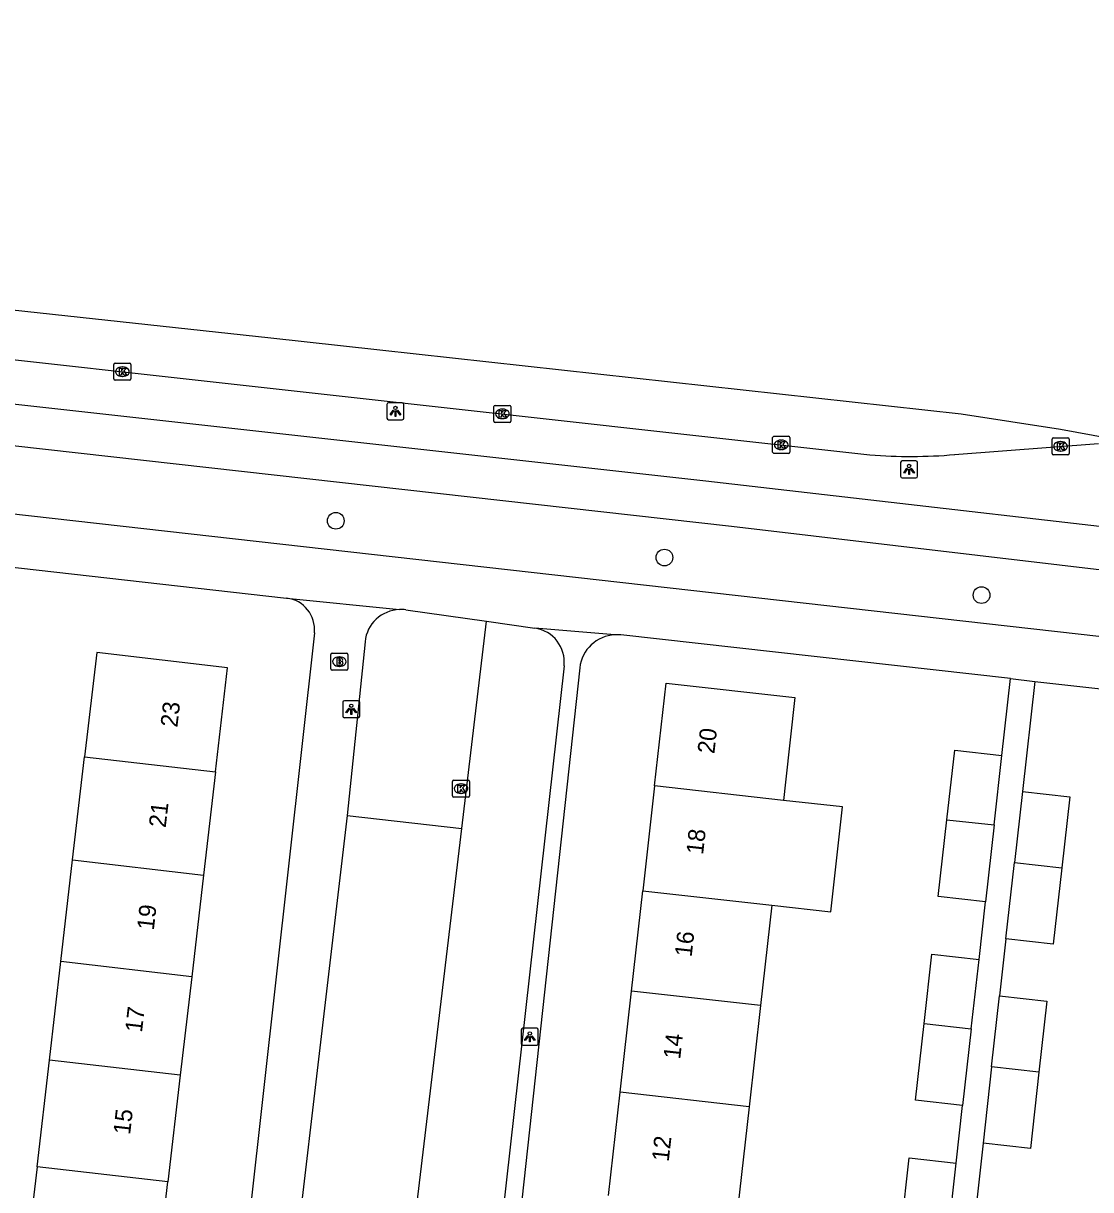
# Model space of a CAD drawing. Extents: x 161928 to 163055, y 386475 to 387428.
# Drawn here: x 162248.6 to 162311.1, y 387352.1 to 387420.5 of the extents above; entities that cross this region are included whole.
import ezdxf

# ---------------------------------------------------------------- set-up
doc = ezdxf.new("R2010")
doc.units = 0
for name, color, linetype in [('IMGEO_Boom', 7, 'Continuous'), ('IMGEO_Brandkraan', 7, 'Continuous'), ('IMGEO_Fietspad_gesloten', 7, 'Continuous'), ('IMGEO_Kolk', 7, 'Continuous'), ('IMGEO_Lichtpunt', 7, 'Continuous'), ('IMGEO_Pand', 7, 'Continuous'), ('IMGEO_Pand_nummerreeks', 7, 'Continuous'), ('IMGEO_Parkeervlak_open', 7, 'Continuous'), ('IMGEO_Rijbaan_lokaal_gesloten', 7, 'Continuous'), ('IMGEO_Rijbaan_lokaal_open', 7, 'Continuous'), ('IMGEO_Voetpad_open', 7, 'Continuous')]:
    doc.layers.add(name, color=color, linetype=linetype)

msp = doc.modelspace()

# ---------------------------------------------------------------- linework, layer by layer
at = {"layer": 'IMGEO_Boom'}
for centre in [(162266.89, 387391.321), (162286.155, 387389.167), (162304.746, 387386.966)]:
    msp.add_circle(centre, 0.489, dxfattribs=at)
at = {"layer": 'IMGEO_Brandkraan'}
for p, q in [((162266.598, 387382.639), (162266.598, 387383.491)), ((162266.673, 387383.565), (162267.525, 387383.565)), ((162267.599, 387383.491), (162267.599, 387382.639)), ((162267.109, 387382.785), (162267.084, 387382.785)), ((162267.086, 387383.345), (162267.111, 387383.345)), ((162267.525, 387382.565), (162266.673, 387382.565))]:
    msp.add_line(p, q, dxfattribs=at)
for points in [[(162266.598, 387382.639), (162266.598, 387383.491)], [(162266.673, 387383.565), (162267.525, 387383.565)], [(162267.599, 387383.491), (162267.599, 387382.639)], [(162266.946, 387383.265), (162266.946, 387382.865), (162267.159, 387382.865)], [(162267.177, 387383.265), (162266.946, 387383.265)], [(162267.125, 387383.184), (162267.071, 387383.184), (162267.071, 387383.108)], [(162267.071, 387383.108), (162267.124, 387383.108)], [(162267.133, 387383.032), (162267.071, 387383.032), (162267.071, 387382.951)], [(162267.071, 387382.951), (162267.133, 387382.951)], [(162267.525, 387382.565), (162266.673, 387382.565)]]:
    msp.add_lwpolyline(points, dxfattribs=at)
for centre, radius, start, end in [((162266.675, 387383.489), 0.0765, 91.55205, 178.44795), ((162266.675, 387383.489), 0.0765, 91.55205, 178.44795), ((162267.523, 387383.489), 0.0765, 1.55205, 88.44795), ((162267.523, 387383.489), 0.0765, 1.55205, 88.44795), ((162267.126, 387383.146), 0.0379, 267.82845, 90.93552), ((162267.134, 387382.991), 0.0404, 269.87594, 90.50774), ((162267.165, 387383.116), 0.251, 268.66757, 293.53466), ((162267.181, 387383.12), 0.145, 59.4692, 91.53667), ((162267.206, 387383.167), 0.0922, 285.51372, 58.15012), ((162267.211, 387382.975), 0.105, 301.31148, 78.98903), ((162266.675, 387382.641), 0.0765, 181.55205, 268.44795), ((162266.675, 387382.641), 0.0765, 181.55205, 268.44795), ((162267.523, 387382.641), 0.0765, 271.55205, 358.44795), ((162267.523, 387382.641), 0.0765, 271.55205, 358.44795)]:
    msp.add_arc(centre, radius, start, end, dxfattribs=at)
for centre, major_axis, ratio, start_param, end_param in [((162267.085, 387383.065), (-0.387, 0.002), 0.722429, 4.712389, 7.853982), ((162267.11, 387383.065), (-0.39, 0.002), 0.717154, 1.570796, 4.712389)]:
    msp.add_ellipse(centre, major_axis=major_axis, ratio=ratio, start_param=start_param, end_param=end_param, dxfattribs=at)
at = {"layer": 'IMGEO_Fietspad_gesloten'}
for points in [[(162322.527, 387389.735), (162288.589, 387393.646), (162231.936, 387399.937)], [(162234.54, 387397.247), (162290.078, 387391.01), (162323.737, 387387.033)]]:
    msp.add_lwpolyline(points, dxfattribs=at)
at = {"layer": 'IMGEO_Kolk'}
for p, q in [((162253.882, 387399.635), (162253.882, 387400.487)), ((162253.957, 387400.561), (162254.809, 387400.561)), ((162254.883, 387400.487), (162254.883, 387399.635)), ((162254.393, 387399.781), (162254.368, 387399.781)), ((162254.37, 387400.341), (162254.395, 387400.341)), ((162254.809, 387399.561), (162253.957, 387399.561)), ((162276.156, 387397.162), (162276.156, 387398.014)), ((162276.231, 387398.088), (162277.083, 387398.088)), ((162276.644, 387397.868), (162276.669, 387397.868)), ((162277.157, 387398.014), (162277.157, 387397.162)), ((162277.083, 387397.088), (162276.231, 387397.088)), ((162276.667, 387397.308), (162276.642, 387397.308)), ((162292.5, 387395.348), (162292.5, 387396.2)), ((162292.575, 387396.274), (162293.427, 387396.274)), ((162292.988, 387396.054), (162293.013, 387396.054)), ((162293.501, 387396.2), (162293.501, 387395.348)), ((162308.876, 387395.258), (162308.876, 387396.11)), ((162308.951, 387396.184), (162309.803, 387396.184)), ((162309.364, 387395.964), (162309.389, 387395.964)), ((162309.877, 387396.11), (162309.877, 387395.258)), ((162293.427, 387395.274), (162292.575, 387395.274)), ((162293.011, 387395.494), (162292.986, 387395.494)), ((162309.803, 387395.184), (162308.951, 387395.184)), ((162309.387, 387395.404), (162309.362, 387395.404)), ((162273.733, 387375.193), (162273.733, 387376.045)), ((162273.808, 387376.119), (162274.66, 387376.119)), ((162274.221, 387375.899), (162274.246, 387375.899)), ((162274.734, 387376.045), (162274.734, 387375.193)), ((162274.244, 387375.339), (162274.219, 387375.339)), ((162274.66, 387375.119), (162273.808, 387375.119))]:
    msp.add_line(p, q, dxfattribs=at)
for points in [[(162253.882, 387399.635), (162253.882, 387400.487)], [(162253.957, 387400.561), (162254.809, 387400.561)], [(162254.883, 387400.487), (162254.883, 387399.635)], [(162254.203, 387400.261), (162254.326, 387400.261), (162254.326, 387400.11), (162254.456, 387400.261), (162254.62, 387400.261), (162254.474, 387400.11), (162254.627, 387399.861), (162254.475, 387399.861), (162254.39, 387400.025), (162254.326, 387399.958), (162254.326, 387399.861), (162254.203, 387399.861), (162254.203, 387400.261)], [(162254.809, 387399.561), (162253.957, 387399.561)], [(162276.156, 387397.162), (162276.156, 387398.014)], [(162276.231, 387398.088), (162277.083, 387398.088)], [(162276.477, 387397.788), (162276.6, 387397.788), (162276.6, 387397.637), (162276.73, 387397.788), (162276.894, 387397.788), (162276.748, 387397.637), (162276.901, 387397.388), (162276.749, 387397.388), (162276.664, 387397.552), (162276.6, 387397.485), (162276.6, 387397.388), (162276.477, 387397.388), (162276.477, 387397.788)], [(162277.157, 387398.014), (162277.157, 387397.162)], [(162277.083, 387397.088), (162276.231, 387397.088)], [(162292.5, 387395.348), (162292.5, 387396.2)], [(162292.575, 387396.274), (162293.427, 387396.274)], [(162292.821, 387395.974), (162292.944, 387395.974), (162292.944, 387395.823), (162293.074, 387395.974), (162293.238, 387395.974), (162293.092, 387395.823), (162293.245, 387395.574), (162293.093, 387395.574), (162293.008, 387395.738), (162292.944, 387395.671), (162292.944, 387395.574), (162292.821, 387395.574), (162292.821, 387395.974)], [(162293.501, 387396.2), (162293.501, 387395.348)], [(162308.876, 387395.258), (162308.876, 387396.11)], [(162308.951, 387396.184), (162309.803, 387396.184)], [(162309.197, 387395.884), (162309.32, 387395.884), (162309.32, 387395.733), (162309.45, 387395.884), (162309.614, 387395.884), (162309.468, 387395.733), (162309.621, 387395.484), (162309.469, 387395.484), (162309.384, 387395.648), (162309.32, 387395.581), (162309.32, 387395.484), (162309.197, 387395.484), (162309.197, 387395.884)], [(162309.877, 387396.11), (162309.877, 387395.258)], [(162293.427, 387395.274), (162292.575, 387395.274)], [(162309.803, 387395.184), (162308.951, 387395.184)], [(162273.733, 387375.193), (162273.733, 387376.045)], [(162273.808, 387376.119), (162274.66, 387376.119)], [(162274.734, 387376.045), (162274.734, 387375.193)], [(162274.054, 387375.819), (162274.177, 387375.819), (162274.177, 387375.668), (162274.307, 387375.819), (162274.471, 387375.819), (162274.325, 387375.668), (162274.478, 387375.419), (162274.326, 387375.419), (162274.241, 387375.583), (162274.177, 387375.516), (162274.177, 387375.419), (162274.054, 387375.419), (162274.054, 387375.819)], [(162274.66, 387375.119), (162273.808, 387375.119)]]:
    msp.add_lwpolyline(points, dxfattribs=at)
for centre, start, end in [((162253.959, 387400.485), 91.55205, 178.44795), ((162253.959, 387400.485), 91.55205, 178.44795), ((162254.807, 387400.485), 1.55205, 88.44795), ((162254.807, 387400.485), 1.55205, 88.44795), ((162253.959, 387399.637), 181.55205, 268.44795), ((162253.959, 387399.637), 181.55205, 268.44795), ((162254.807, 387399.637), 271.55205, 358.44795), ((162254.807, 387399.637), 271.55205, 358.44795), ((162276.233, 387398.012), 91.55205, 178.44795), ((162276.233, 387398.012), 91.55205, 178.44795), ((162277.081, 387398.012), 1.55205, 88.44795), ((162277.081, 387398.012), 1.55205, 88.44795), ((162276.233, 387397.164), 181.55205, 268.44795), ((162276.233, 387397.164), 181.55205, 268.44795), ((162277.081, 387397.164), 271.55205, 358.44795), ((162277.081, 387397.164), 271.55205, 358.44795), ((162292.577, 387396.198), 91.55205, 178.44795), ((162292.577, 387396.198), 91.55205, 178.44795), ((162293.425, 387396.198), 1.55205, 88.44795), ((162293.425, 387396.198), 1.55205, 88.44795), ((162308.953, 387396.108), 91.55205, 178.44795), ((162308.953, 387396.108), 91.55205, 178.44795), ((162309.801, 387396.108), 1.55205, 88.44795), ((162309.801, 387396.108), 1.55205, 88.44795), ((162292.577, 387395.35), 181.55205, 268.44795), ((162292.577, 387395.35), 181.55205, 268.44795), ((162293.425, 387395.35), 271.55205, 358.44795), ((162293.425, 387395.35), 271.55205, 358.44795), ((162308.953, 387395.26), 181.55205, 268.44795), ((162308.953, 387395.26), 181.55205, 268.44795), ((162309.801, 387395.26), 271.55205, 358.44795), ((162309.801, 387395.26), 271.55205, 358.44795), ((162273.81, 387376.043), 91.55205, 178.44795), ((162273.81, 387376.043), 91.55205, 178.44795), ((162274.658, 387376.043), 1.55205, 88.44795), ((162274.658, 387376.043), 1.55205, 88.44795), ((162273.81, 387375.195), 181.55205, 268.44795), ((162273.81, 387375.195), 181.55205, 268.44795), ((162274.658, 387375.195), 271.55205, 358.44795), ((162274.658, 387375.195), 271.55205, 358.44795)]:
    msp.add_arc(centre, 0.0765, start, end, dxfattribs=at)
for centre, major_axis, ratio, start_param, end_param in [((162254.369, 387400.061), (-0.387, 0.002), 0.722429, 4.712389, 7.853982), ((162254.394, 387400.061), (-0.39, 0.002), 0.717154, 1.570796, 4.712389), ((162276.643, 387397.588), (-0.387, 0.002), 0.722429, 4.712389, 7.853982), ((162276.668, 387397.588), (-0.39, 0.002), 0.717154, 1.570796, 4.712389), ((162292.987, 387395.774), (-0.387, 0.002), 0.722429, 4.712389, 7.853982), ((162293.012, 387395.774), (-0.39, 0.002), 0.717154, 1.570796, 4.712389), ((162309.363, 387395.684), (-0.387, 0.002), 0.722429, 4.712389, 7.853982), ((162309.388, 387395.684), (-0.39, 0.002), 0.717154, 1.570796, 4.712389), ((162274.22, 387375.619), (-0.387, 0.002), 0.722429, 4.712389, 7.853982), ((162274.245, 387375.619), (-0.39, 0.002), 0.717154, 1.570796, 4.712389)]:
    msp.add_ellipse(centre, major_axis=major_axis, ratio=ratio, start_param=start_param, end_param=end_param, dxfattribs=at)
at = {"layer": 'IMGEO_Lichtpunt'}
for p, q in [((162269.886, 387398.143), (162269.886, 387397.336)), ((162269.886, 387398.143), (162269.886, 387397.336)), ((162270.788, 387398.238), (162269.98, 387398.238)), ((162270.788, 387398.238), (162269.98, 387398.238)), ((162270.882, 387397.336), (162270.882, 387398.143)), ((162270.882, 387397.336), (162270.882, 387398.143)), ((162269.98, 387397.242), (162270.788, 387397.242)), ((162269.98, 387397.242), (162270.788, 387397.242)), ((162299.997, 387394.737), (162299.997, 387393.93)), ((162299.997, 387394.737), (162299.997, 387393.93)), ((162300.899, 387394.832), (162300.091, 387394.832)), ((162300.899, 387394.832), (162300.091, 387394.832)), ((162300.993, 387393.93), (162300.993, 387394.737)), ((162300.993, 387393.93), (162300.993, 387394.737)), ((162300.091, 387393.836), (162300.899, 387393.836)), ((162300.091, 387393.836), (162300.899, 387393.836)), ((162267.299, 387380.682), (162267.299, 387379.875)), ((162267.299, 387380.682), (162267.299, 387379.875)), ((162268.201, 387380.777), (162267.393, 387380.777)), ((162268.201, 387380.777), (162267.393, 387380.777)), ((162268.295, 387379.875), (162268.295, 387380.682)), ((162268.295, 387379.875), (162268.295, 387380.682)), ((162267.393, 387379.781), (162268.201, 387379.781)), ((162267.393, 387379.781), (162268.201, 387379.781)), ((162277.765, 387361.476), (162277.765, 387360.669)), ((162277.765, 387361.476), (162277.765, 387360.669)), ((162278.667, 387361.571), (162277.859, 387361.571)), ((162278.667, 387361.571), (162277.859, 387361.571)), ((162278.761, 387360.669), (162278.761, 387361.476)), ((162278.761, 387360.669), (162278.761, 387361.476)), ((162277.859, 387360.575), (162278.667, 387360.575)), ((162277.859, 387360.575), (162278.667, 387360.575))]:
    msp.add_line(p, q, dxfattribs=at)
for points in [[(162270.26, 387397.807), (162270.299, 387397.779), (162270.111, 387397.517), (162270.073, 387397.544), (162270.26, 387397.807)], [(162270.362, 387397.759), (162270.409, 387397.759), (162270.409, 387397.437), (162270.362, 387397.437), (162270.362, 387397.759)], [(162270.472, 387397.779), (162270.51, 387397.806), (162270.697, 387397.544), (162270.658, 387397.516), (162270.472, 387397.779)], [(162300.371, 387394.401), (162300.41, 387394.373), (162300.222, 387394.111), (162300.184, 387394.138), (162300.371, 387394.401)], [(162300.473, 387394.353), (162300.52, 387394.353), (162300.52, 387394.031), (162300.473, 387394.031), (162300.473, 387394.353)], [(162300.583, 387394.373), (162300.621, 387394.4), (162300.808, 387394.138), (162300.769, 387394.11), (162300.583, 387394.373)], [(162267.673, 387380.346), (162267.712, 387380.318), (162267.524, 387380.056), (162267.486, 387380.083), (162267.673, 387380.346)], [(162267.775, 387380.298), (162267.822, 387380.298), (162267.822, 387379.976), (162267.775, 387379.976), (162267.775, 387380.298)], [(162267.885, 387380.318), (162267.923, 387380.345), (162268.11, 387380.083), (162268.071, 387380.055), (162267.885, 387380.318)], [(162278.139, 387361.14), (162278.178, 387361.112), (162277.99, 387360.85), (162277.952, 387360.877), (162278.139, 387361.14)], [(162278.241, 387361.092), (162278.288, 387361.092), (162278.288, 387360.77), (162278.241, 387360.77), (162278.241, 387361.092)], [(162278.351, 387361.112), (162278.389, 387361.139), (162278.576, 387360.877), (162278.537, 387360.849), (162278.351, 387361.112)]]:
    msp.add_lwpolyline(points, dxfattribs=at)
for centre in [(162270.385, 387397.941), (162300.496, 387394.535), (162267.798, 387380.48), (162278.264, 387361.274)]:
    msp.add_circle(centre, 0.0994, dxfattribs=at)
for centre, start, end in [((162269.98, 387398.143), 90, 180), ((162269.98, 387398.143), 90, 180), ((162270.788, 387398.143), 0, 90), ((162270.788, 387398.143), 0, 90), ((162269.98, 387397.336), 180, 270), ((162269.98, 387397.336), 180, 270), ((162270.788, 387397.336), 270, 0), ((162270.788, 387397.336), 270, 360), ((162300.091, 387394.737), 90, 180), ((162300.091, 387394.737), 90, 180), ((162300.899, 387394.737), 0, 90), ((162300.899, 387394.737), 0, 90), ((162300.091, 387393.93), 180, 270), ((162300.091, 387393.93), 180, 270), ((162300.899, 387393.93), 270, 0), ((162300.899, 387393.93), 270, 360), ((162267.393, 387380.682), 90, 180), ((162267.393, 387380.682), 90, 180), ((162268.201, 387380.682), 0, 90), ((162268.201, 387380.682), 0, 90), ((162267.393, 387379.875), 180, 270), ((162267.393, 387379.875), 180, 270), ((162268.201, 387379.875), 270, 0), ((162268.201, 387379.875), 270, 360), ((162277.859, 387361.476), 90, 180), ((162277.859, 387361.476), 90, 180), ((162278.667, 387361.476), 0, 90), ((162278.667, 387361.476), 0, 90), ((162277.859, 387360.669), 180, 270), ((162277.859, 387360.669), 180, 270), ((162278.667, 387360.669), 270, 0), ((162278.667, 387360.669), 270, 360)]:
    msp.add_arc(centre, 0.0946, start, end, dxfattribs=at)
at = {"layer": 'IMGEO_Pand'}
for points in [[(162259.838, 387376.599), (162260.547, 387382.71), (162252.875, 387383.6), (162252.166, 387377.488)], [(162285.573, 387375.777), (162286.248, 387381.812), (162293.808, 387380.966), (162293.252, 387375.998), (162293.133, 387374.931)], [(162251.465, 387371.444), (162252.166, 387377.488)], [(162252.166, 387377.488), (162259.838, 387376.599)], [(162302.718, 387373.799), (162303.176, 387377.868), (162305.935, 387377.558)], [(162305.477, 387373.49), (162305.935, 387377.558)], [(162259.838, 387376.599), (162259.137, 387370.555)], [(162285.573, 387375.777), (162284.886, 387369.639)], [(162293.133, 387374.931), (162285.573, 387375.777)], [(162307.146, 387375.453), (162306.676, 387371.285)], [(162307.146, 387375.453), (162309.919, 387375.14), (162309.45, 387370.974)], [(162292.446, 387368.793), (162295.906, 387368.406), (162296.593, 387374.544), (162293.133, 387374.931)], [(162304.969, 387368.983), (162302.21, 387369.294), (162302.718, 387373.799)], [(162302.718, 387373.799), (162305.477, 387373.49)], [(162305.477, 387373.49), (162304.969, 387368.983)], [(162250.773, 387365.478), (162251.465, 387371.444)], [(162251.465, 387371.444), (162259.137, 387370.555)], [(162306.173, 387366.815), (162306.676, 387371.285)], [(162306.676, 387371.285), (162309.45, 387370.974)], [(162259.137, 387370.555), (162258.445, 387364.589)], [(162309.45, 387370.974), (162308.946, 387366.502), (162306.173, 387366.815)], [(162284.226, 387363.749), (162284.886, 387369.639)], [(162284.886, 387369.639), (162292.446, 387368.793)], [(162292.446, 387368.793), (162291.786, 387362.903)], [(162301.381, 387361.854), (162301.839, 387365.923), (162304.598, 387365.613)], [(162304.14, 387361.545), (162304.598, 387365.613)], [(162250.103, 387359.708), (162250.773, 387365.478)], [(162258.445, 387364.589), (162250.773, 387365.478)], [(162258.445, 387364.589), (162257.775, 387358.819)], [(162283.563, 387357.819), (162284.226, 387363.749)], [(162291.786, 387362.903), (162284.226, 387363.749)], [(162291.786, 387362.903), (162291.123, 387356.973)], [(162305.335, 387359.31), (162305.805, 387363.478)], [(162305.805, 387363.478), (162308.578, 387363.165), (162308.109, 387358.999)], [(162303.632, 387357.038), (162300.873, 387357.349), (162301.381, 387361.854)], [(162301.381, 387361.854), (162304.14, 387361.545)], [(162304.14, 387361.545), (162303.632, 387357.038)], [(162249.378, 387353.457), (162250.103, 387359.708)], [(162257.775, 387358.819), (162250.103, 387359.708)], [(162257.775, 387358.819), (162257.05, 387352.567)], [(162305.335, 387359.31), (162304.832, 387354.84)], [(162308.109, 387358.999), (162307.605, 387354.527), (162304.832, 387354.84)], [(162308.109, 387358.999), (162305.335, 387359.31)], [(162282.886, 387351.779), (162283.563, 387357.819)], [(162291.123, 387356.973), (162283.563, 387357.819)], [(162291.123, 387356.973), (162290.446, 387350.932)], [(162300.044, 387349.908), (162300.502, 387353.977), (162303.261, 387353.667)], [(162249.378, 387353.457), (162248.691, 387347.54)], [(162257.05, 387352.567), (162249.378, 387353.457)], [(162302.803, 387349.599), (162303.261, 387353.667)], [(162256.363, 387346.65), (162257.05, 387352.567)]]:
    msp.add_lwpolyline(points, dxfattribs=at)
at = {"layer": 'IMGEO_Parkeervlak_open'}
msp.add_lwpolyline([(162267.549, 387374.05), (162274.27, 387373.278)], dxfattribs=at)
at = {"layer": 'IMGEO_Rijbaan_lokaal_gesloten'}
for points in [[(162096.67, 387420.483), (162108.698, 387419.025), (162126.066, 387417.09), (162158.899, 387413.409), (162193.872, 387409.531), (162213.835, 387407.313), (162230.26, 387405.606), (162263.092, 387402.05), (162303.555, 387397.582), (162309.376, 387396.694), (162314.166, 387395.814)], [(162207.136, 387405.306), (162298.195, 387395.197)], [(162303.169, 387395.206), (162311.592, 387395.855)]]:
    msp.add_lwpolyline(points, dxfattribs=at)
msp.add_arc((162300.631, 387423.65), 28.557, 265.10759, 275.09976, dxfattribs=at)
at = {"layer": 'IMGEO_Rijbaan_lokaal_open'}
for points in [[(162274.27, 387373.278), (162275.717, 387385.433)], [(162275.717, 387385.433), (162278.565, 387385.029)], [(162280.274, 387382.824), (162272.593, 387314.376), (162271.913, 387308.201), (162269.103, 387282.019)], [(162269.284, 387331.402), (162274.27, 387373.278)]]:
    msp.add_lwpolyline(points, dxfattribs=at)
msp.add_arc((162278.282, 387383.045), 2.004, 353.66403, 81.89139, dxfattribs=at)
at = {"layer": 'IMGEO_Voetpad_open'}
for points in [[(162323.737, 387387.033), (162323.31, 387383.218), (162314.401, 387384.219), (162223.548, 387394.464), (162215.583, 387395.363)], [(162241.022, 387389.393), (162264.01, 387386.785)], [(162264.01, 387386.785), (162270.619, 387386.122)], [(162271.002, 387386.103), (162275.717, 387385.433)], [(162265.634, 387384.754), (162257.339, 387310.225)], [(162283.253, 387384.641), (162278.565, 387385.029)], [(162268.604, 387384.23), (162267.549, 387374.05)], [(162306.441, 387382.07), (162283.599, 387384.63)], [(162281.195, 387382.703), (162274.629, 387322.445)], [(162305.935, 387377.558), (162306.441, 387382.07)], [(162306.441, 387382.07), (162307.87, 387381.91)], [(162307.87, 387381.91), (162307.146, 387375.453)], [(162307.87, 387381.91), (162313.32, 387381.299), (162330.735, 387379.45)], [(162267.549, 387374.05), (162263.051, 387335.665)], [(162304.598, 387365.613), (162304.969, 387368.983)], [(162306.173, 387366.815), (162305.805, 387363.478)], [(162303.261, 387353.667), (162303.632, 387357.038)], [(162304.832, 387354.84), (162304.465, 387351.504)]]:
    msp.add_lwpolyline(points, dxfattribs=at)
for centre, radius, start, end in [((162263.802, 387384.954), 1.843, 353.78163, 83.51046), ((162270.706, 387384.011), 2.113, 92.35307, 174.04056), ((162270.704, 387383.961), 2.163, 82.07469, 92.24527), ((162283.361, 387382.465), 2.179, 92.82849, 173.73136), ((162283.353, 387382.334), 2.309, 83.87997, 92.47818)]:
    msp.add_arc(centre, radius, start, end, dxfattribs=at)

# ---------------------------------------------------------------- texts
at = {"layer": 'IMGEO_Pand_nummerreeks'}
for s, rotation, p in [('23', 83.3824, (162257.601, 387379.183)), ('20', 83.61357, (162289.08, 387377.631)), ('21', 83.3824, (162256.918, 387373.303)), ('18', 83.61173, (162288.419, 387371.724)), ('19', 83.3824, (162256.221, 387367.288)), ('16', 83.61357, (162287.748, 387365.725)), ('17', 83.3824, (162255.526, 387361.296)), ('14', 83.61357, (162287.077, 387359.728)), ('15', 83.3824, (162254.831, 387355.303)), ('12', 83.61357, (162286.405, 387353.728))]:
    msp.add_text(s, height=1, rotation=rotation, dxfattribs=at).set_placement(p)

doc.saveas('drawing.dxf')
